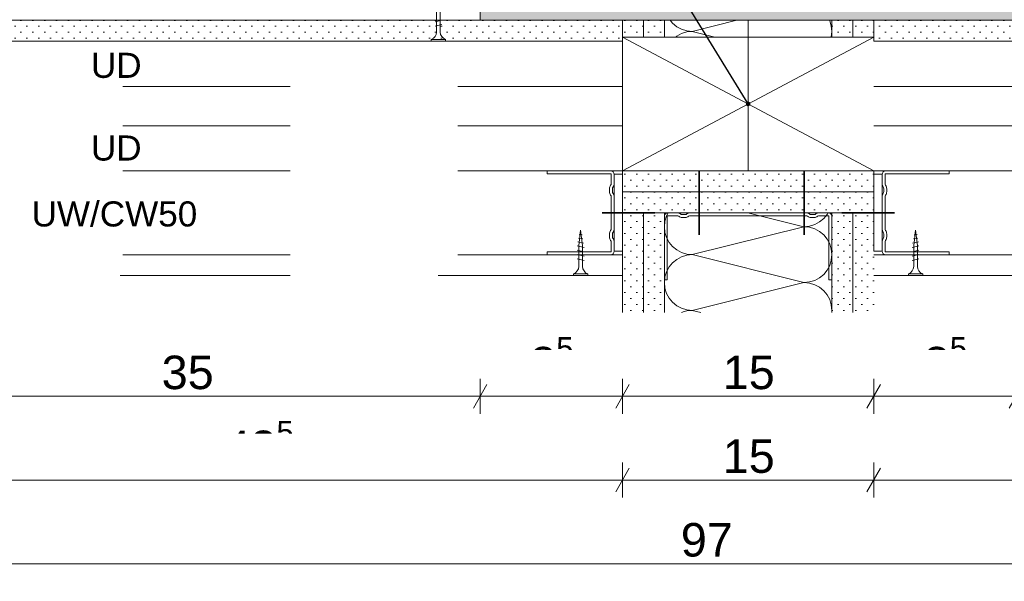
# Model space of a CAD drawing. Header units: metres. Extents: x -4 to 100, y -11 to 17.
# Tile 715 of 728: x 89.754 to 90.342, y -11.04 to -10.705. Entities that reach past the tile are written whole.
import ezdxf

# ---------------------------------------------------------------- set-up
doc = ezdxf.new("R2010")
doc.units = ezdxf.units.M
doc.header["$MEASUREMENT"] = 0
for name, pattern in [('Strichlinie doppelt', [0.546806, 0.264583, -0.105833, 0.070556, -0.105833]), ('Strichlinie eng', [0.115, 0.075, -0.04]), ('Untersicht', [0.1, 0.075, -0.025]), ('Wipeout_Contour', [1, 0, -1])]:
    doc.linetypes.add(name, pattern=pattern)
for name, color, linetype in [('152 - Bemaßung_ Beschriftung.Ausbau', 7, 'Continuous'), ('451 - Universal.Achsen Raster', 7, 'Continuous'), ('606 - Struktur.Wand Innen Ausbau', 7, 'Continuous'), ('607 - Struktur.Stütze', 7, 'Continuous'), ('608 - Struktur.Träger', 7, 'Continuous'), ('650 - Abdeckung.Fußboden Aufbau', 7, 'Continuous'), ('653 - Abdeckung.TB Verkofferung', 7, 'Continuous'), ('660 - Unterkonstruktion.Trockenbau', 7, 'Continuous'), ('Neubau_152 - Bemaßung_ Beschriftung.Ausbau', 7, 'Continuous'), ('Neubau_606 - Struktur.Wand Innen Ausbau', 7, 'Continuous'), ('Neubau_653 - Abdeckung.TB Verkofferung', 7, 'Continuous'), ('Neubau_660 - Unterkonstruktion.Trockenbau', 7, 'Continuous')]:
    doc.layers.add(name, color=color, linetype=linetype)
doc.styles.add('ERSTELLTER_STIL_2', font='txt')
doc.dimstyles.new('ERSTELLTER_STIL__15', dxfattribs={"dimtxt": 0.02, "dimasz": 0.01064, "dimexe": 0.18, "dimexo": 0.0625, "dimgap": 0, "dimtad": 1, "dimtih": 1, "dimtoh": 1, "dimzin": 0, "dimdsep": 46, "dimtxsty": 'ERSTELLTER_STIL_2', "dimblk": 'ARROWHEAD_2', "dimblk1": 'ARROWHEAD_2', "dimblk2": 'ARROWHEAD_2', "dimcen": 0.09, "dimse1": 1, "dimse2": 1, "dimclrd": 7, "dimclre": 7, "dimclrt": 7, "dimazin": 0, "dimtfac": 1, "dimtdec": 4, "dimtmove": 0, "dimatfit": 3, "dimfxl": 1, "dimtolj": 1, "dimtzin": 0, "dimarcsym": 0})
doc.dimstyles.new('ERSTELLTER_STIL__17', dxfattribs={"dimtxt": 0.02, "dimasz": 0.01064, "dimexe": 0.18, "dimexo": 0.0625, "dimgap": 0, "dimtad": 1, "dimzin": 0, "dimdsep": 46, "dimtxsty": 'ERSTELLTER_STIL_2', "dimblk": 'ARROWHEAD_2', "dimblk1": 'ARROWHEAD_2', "dimblk2": 'ARROWHEAD_2', "dimcen": 0.09, "dimse1": 1, "dimse2": 1, "dimclrd": 7, "dimclre": 7, "dimclrt": 7, "dimazin": 0, "dimtfac": 1, "dimtdec": 4, "dimtmove": 0, "dimatfit": 3, "dimfxl": 1, "dimtolj": 1, "dimtzin": 0, "dimarcsym": 0})
doc.dimstyles.new('ERSTELLTER_STIL__24', dxfattribs={"dimtxt": 0.18, "dimasz": 0.005472, "dimexe": 0.18, "dimexo": 0.0625, "dimgap": 0, "dimtad": 0, "dimtih": 1, "dimtoh": 1, "dimdec": 4, "dimzin": 0, "dimdsep": 46, "dimcen": 0.09, "dimadec": 0, "dimazin": 0, "dimtfac": 1, "dimtdec": 4, "dimtmove": 0, "dimatfit": 3, "dimldrblk": 'ARROWHEAD_11', "dimfxl": 1, "dimtolj": 1, "dimtzin": 0, "dimarcsym": 0})
pattern_1 = [(45, (90.171852, -10.372977), (-0.003535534, 0.003535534), [0, -0.005])]

# ---------------------------------------------------------------- blocks, each defined once
blk = doc.blocks.new('*X884', base_point=(90.17185, -10.37298))
at = {"layer": 'Neubau_606 - Struktur.Wand Innen Ausbau', "color": 1, "linetype": 'Continuous', "lineweight": 5}
for p, q in [((90.22213, -10.79527), (90.15553, -10.81192)), ((90.2222, -10.82859), (90.15553, -10.81192)), ((90.2222, -10.82859), (90.15553, -10.84526)), ((90.2222, -10.86192), (90.15553, -10.84526)), ((90.2222, -10.86192), (90.15553, -10.87859)), ((90.1606, -10.87986), (90.15553, -10.87859))]:
    blk.add_line(p, q, dxfattribs=at)
for centre, start, end in [((90.15553, -10.79526), 180.06101, 180.11465), ((90.2222, -10.81192), 0, 87.35575), ((90.25553, -10.79526), 180.06101, 270), ((90.15553, -10.82859), 90, 180), ((90.2222, -10.81192), 270, 0), ((90.15553, -10.82859), 180, 270), ((90.2222, -10.84526), 0, 90), ((90.15553, -10.86192), 90, 180), ((90.2222, -10.84526), 270, 0), ((90.15553, -10.86192), 180, 270), ((90.2222, -10.87859), 0, 90), ((90.15553, -10.89526), 90, 112.48674), ((90.2222, -10.87859), 355.63948, 0)]:
    blk.add_arc(centre, 0.01667, start, end, dxfattribs=at)
blk = doc.blocks.new('*X885', base_point=(90.17185, -10.37298))
at = {"layer": 'Neubau_606 - Struktur.Wand Innen Ausbau', "color": 1, "linetype": 'Continuous', "lineweight": 5}
for p, q in [((90.14229, -10.70527), (90.14374, -10.70704)), ((90.18213, -10.70527), (90.15553, -10.71192)), ((90.23759, -10.70555), (90.23745, -10.70527)), ((90.23854, -10.70867), (90.23759, -10.70555)), ((90.14374, -10.70704), (90.14627, -10.70911)), ((90.14627, -10.70911), (90.14915, -10.71066)), ((90.14915, -10.71066), (90.15228, -10.7116)), ((90.15228, -10.71224), (90.14915, -10.71319)), ((90.15228, -10.7116), (90.15553, -10.71192)), ((90.15553, -10.71192), (90.15228, -10.71224)), ((90.16893, -10.71527), (90.15553, -10.71192)), ((90.23886, -10.71192), (90.23854, -10.70867)), ((90.23854, -10.71518), (90.23886, -10.71192)), ((90.14627, -10.71473), (90.14561, -10.71527)), ((90.14915, -10.71319), (90.14627, -10.71473)), ((90.23851, -10.71527), (90.23854, -10.71518))]:
    blk.add_line(p, q, dxfattribs=at)
blk = doc.blocks.new('*D898', base_point=(90.17185, -10.37298))
at = {"layer": '152 - Bemaßung_ Beschriftung.Ausbau', "color": 7, "linetype": 'Continuous', "lineweight": 9}
for p, q in [((90.83671, -10.71778), (90.81571, -10.71778)), ((90.81921, -10.71374), (90.83321, -10.72182)), ((90.82621, -10.85777), (90.82621, -10.71778)), ((90.83671, -10.85777), (90.81571, -10.85777)), ((90.81921, -10.85373), (90.83321, -10.86182)), ((90.82621, -10.86462), (90.82621, -10.85777))]:
    blk.add_line(p, q, dxfattribs=at)
at = {"color": 254, "linetype": 'Wipeout_Contour', "lineweight": 0, "ltscale": 365.808411}
blk.add_wipeout([(90.82581, -10.80655), (90.82581, -10.769), (90.79861, -10.769), (90.79861, -10.80655)], dxfattribs=at).dxf.layer = '152 - Bemaßung_ Beschriftung.Ausbau'
at = {"layer": '152 - Bemaßung_ Beschriftung.Ausbau', "color": 7, "lineweight": 9, "insert": (90.82221, -10.80295), "char_height": 0.02, "attachment_point": 7, "rotation": 90, "style": 'ERSTELLTER_STIL_2'}
blk.add_mtext('\\A1;{\\pql;\\fArial|b0|i0|c0|p38;14}', dxfattribs=at)
blk = doc.blocks.new('ARROWHEAD_2')
at = {"color": 0, "linetype": 'Continuous', "lineweight": 0}
for p, q in [((-0.378, -0.655), (0.378, 0.655)), ((0, 0), (-1, 0))]:
    blk.add_line(p, q, dxfattribs=at)
blk = doc.blocks.new('*D899', base_point=(90.17185, -10.37298))
at = {"layer": '152 - Bemaßung_ Beschriftung.Ausbau', "color": 7, "linetype": 'Continuous', "lineweight": 9}
for p, q in [((90.81921, -10.01873), (90.83321, -10.02682)), ((90.83671, -10.02277), (90.81571, -10.02277)), ((90.82621, -10.71778), (90.82621, -10.02277)), ((90.83671, -10.71778), (90.81571, -10.71778)), ((90.81921, -10.71374), (90.83321, -10.72182))]:
    blk.add_line(p, q, dxfattribs=at)
at = {"layer": '152 - Bemaßung_ Beschriftung.Ausbau', "color": 7, "lineweight": 9, "insert": (90.82254, -10.39046), "char_height": 0.02, "attachment_point": 7, "rotation": 90, "style": 'ERSTELLTER_STIL_2'}
blk.add_mtext('\\A1;{\\pql;\\fArial|b0|i0|c0|p38;69\\fArial|b0|i0|c0|p38;\\A1{\\H.66x;\\S5^  ;}}', dxfattribs=at)
at = {"color": 254, "linetype": 'Wipeout_Contour', "lineweight": 0, "ltscale": 365.615191}
blk.add_wipeout([(90.82581, -10.39406), (90.82581, -10.34649), (90.79861, -10.34649), (90.79861, -10.39406)], dxfattribs=at).dxf.layer = '152 - Bemaßung_ Beschriftung.Ausbau'
blk = doc.blocks.new('*D901', base_point=(90.17185, -10.37298))
at = {"layer": '152 - Bemaßung_ Beschriftung.Ausbau', "color": 7, "linetype": 'Continuous', "lineweight": 9}
for p, q in [((89.68288, -10.92286), (89.6748, -10.93686)), ((89.67884, -10.94036), (89.67884, -10.91936)), ((90.0329, -10.92286), (90.02482, -10.93686)), ((90.02886, -10.94036), (90.02886, -10.91936)), ((89.67199, -10.92986), (89.67884, -10.92986)), ((89.67884, -10.92986), (90.02886, -10.92986))]:
    blk.add_line(p, q, dxfattribs=at)
at = {"color": 254, "linetype": 'Wipeout_Contour', "lineweight": 0, "ltscale": 362.063518}
blk.add_wipeout([(89.83507, -10.92946), (89.87263, -10.92946), (89.87263, -10.90226), (89.83507, -10.90226)], dxfattribs=at).dxf.layer = '152 - Bemaßung_ Beschriftung.Ausbau'
at = {"layer": '152 - Bemaßung_ Beschriftung.Ausbau', "color": 7, "lineweight": 9, "insert": (89.83867, -10.92586), "char_height": 0.02, "attachment_point": 7, "style": 'ERSTELLTER_STIL_2'}
blk.add_mtext('\\A1;{\\pql;\\fArial|b0|i0|c0|p38;35}', dxfattribs=at)
blk = doc.blocks.new('*D902', base_point=(90.17185, -10.37298))
at = {"layer": '152 - Bemaßung_ Beschriftung.Ausbau', "color": 7, "linetype": 'Continuous', "lineweight": 9}
for p, q in [((90.0329, -10.92286), (90.02482, -10.93686)), ((90.02886, -10.94036), (90.02886, -10.91936)), ((90.1179, -10.92286), (90.10982, -10.93686)), ((90.11386, -10.94036), (90.11386, -10.91936)), ((90.02886, -10.92986), (90.11386, -10.92986))]:
    blk.add_line(p, q, dxfattribs=at)
at = {"layer": '152 - Bemaßung_ Beschriftung.Ausbau', "color": 7, "lineweight": 9, "insert": (90.05877, -10.92619), "char_height": 0.02, "attachment_point": 7, "style": 'ERSTELLTER_STIL_2'}
blk.add_mtext('\\A1;{\\pql;\\fArial|b0|i0|c0|p38;8\\fArial|b0|i0|c0|p38;\\A1{\\H.66x;\\S5^  ;}}', dxfattribs=at)
at = {"color": 254, "linetype": 'Wipeout_Contour', "lineweight": 0, "ltscale": 362.927214}
blk.add_wipeout([(90.05517, -10.92946), (90.08756, -10.92946), (90.08756, -10.90226), (90.05517, -10.90226)], dxfattribs=at).dxf.layer = '152 - Bemaßung_ Beschriftung.Ausbau'
blk = doc.blocks.new('*D903', base_point=(90.17185, -10.37298))
at = {"layer": '152 - Bemaßung_ Beschriftung.Ausbau', "color": 7, "linetype": 'Continuous', "lineweight": 9}
for p, q in [((90.1179, -10.92286), (90.10982, -10.93686)), ((90.11386, -10.94036), (90.11386, -10.91936)), ((90.2679, -10.92286), (90.25982, -10.93686)), ((90.26386, -10.94036), (90.26386, -10.91936)), ((90.11386, -10.92986), (90.26386, -10.92986))]:
    blk.add_line(p, q, dxfattribs=at)
at = {"color": 254, "linetype": 'Wipeout_Contour', "lineweight": 0, "ltscale": 363.393804}
blk.add_wipeout([(90.17009, -10.92946), (90.20764, -10.92946), (90.20764, -10.90226), (90.17009, -10.90226)], dxfattribs=at).dxf.layer = '152 - Bemaßung_ Beschriftung.Ausbau'
at = {"layer": '152 - Bemaßung_ Beschriftung.Ausbau', "color": 7, "lineweight": 9, "insert": (90.17369, -10.92586), "char_height": 0.02, "attachment_point": 7, "style": 'ERSTELLTER_STIL_2'}
blk.add_mtext('\\A1;{\\pql;\\fArial|b0|i0|c0|p38;15}', dxfattribs=at)
blk = doc.blocks.new('*D904', base_point=(90.17185, -10.37298))
at = {"layer": '152 - Bemaßung_ Beschriftung.Ausbau', "color": 7, "linetype": 'Continuous', "lineweight": 9}
for p, q in [((90.2679, -10.92286), (90.25982, -10.93686)), ((90.26386, -10.94036), (90.26386, -10.91936)), ((90.3529, -10.92286), (90.34482, -10.93686)), ((90.34886, -10.94036), (90.34886, -10.91936)), ((90.26386, -10.92986), (90.34886, -10.92986))]:
    blk.add_line(p, q, dxfattribs=at)
at = {"layer": '152 - Bemaßung_ Beschriftung.Ausbau', "color": 7, "lineweight": 9, "insert": (90.29377, -10.92619), "char_height": 0.02, "attachment_point": 7, "style": 'ERSTELLTER_STIL_2'}
blk.add_mtext('\\A1;{\\pql;\\fArial|b0|i0|c0|p38;8\\fArial|b0|i0|c0|p38;\\A1{\\H.66x;\\S5^  ;}}', dxfattribs=at)
at = {"color": 254, "linetype": 'Wipeout_Contour', "lineweight": 0, "ltscale": 363.860389}
blk.add_wipeout([(90.29017, -10.92946), (90.32256, -10.92946), (90.32256, -10.90226), (90.29017, -10.90226)], dxfattribs=at).dxf.layer = '152 - Bemaßung_ Beschriftung.Ausbau'
blk = doc.blocks.new('*D906', base_point=(90.17185, -10.37298))
at = {"layer": '152 - Bemaßung_ Beschriftung.Ausbau', "color": 7, "linetype": 'Continuous', "lineweight": 9}
for p, q in [((89.67884, -10.99036), (89.67884, -10.96936)), ((90.11386, -10.99036), (90.11386, -10.96936)), ((89.68288, -10.97286), (89.6748, -10.98686)), ((90.1179, -10.97286), (90.10982, -10.98686)), ((89.67199, -10.97986), (89.67884, -10.97986)), ((89.67884, -10.97986), (90.11386, -10.97986))]:
    blk.add_line(p, q, dxfattribs=at)
at = {"layer": '152 - Bemaßung_ Beschriftung.Ausbau', "color": 7, "lineweight": 9, "insert": (89.87616, -10.9762), "char_height": 0.02, "attachment_point": 7, "style": 'ERSTELLTER_STIL_2'}
blk.add_mtext('\\A1;{\\pql;\\fArial|b0|i0|c0|p38;43\\fArial|b0|i0|c0|p38;\\A1{\\H.66x;\\S5^  ;}}', dxfattribs=at)
at = {"color": 254, "linetype": 'Wipeout_Contour', "lineweight": 0, "ltscale": 362.256451}
blk.add_wipeout([(89.87256, -10.97946), (89.92014, -10.97946), (89.92014, -10.95226), (89.87256, -10.95226)], dxfattribs=at).dxf.layer = '152 - Bemaßung_ Beschriftung.Ausbau'
blk = doc.blocks.new('*D907', base_point=(90.17185, -10.37298))
at = {"layer": '152 - Bemaßung_ Beschriftung.Ausbau', "color": 7, "linetype": 'Continuous', "lineweight": 9}
for p, q in [((90.11386, -10.99036), (90.11386, -10.96936)), ((90.26386, -10.99036), (90.26386, -10.96936)), ((90.1179, -10.97286), (90.10982, -10.98686)), ((90.2679, -10.97286), (90.25982, -10.98686)), ((90.11386, -10.97986), (90.26386, -10.97986))]:
    blk.add_line(p, q, dxfattribs=at)
at = {"color": 254, "linetype": 'Wipeout_Contour', "lineweight": 0, "ltscale": 363.417889}
blk.add_wipeout([(90.17009, -10.97946), (90.20764, -10.97946), (90.20764, -10.95226), (90.17009, -10.95226)], dxfattribs=at).dxf.layer = '152 - Bemaßung_ Beschriftung.Ausbau'
at = {"layer": '152 - Bemaßung_ Beschriftung.Ausbau', "color": 7, "lineweight": 9, "insert": (90.17369, -10.97586), "char_height": 0.02, "attachment_point": 7, "style": 'ERSTELLTER_STIL_2'}
blk.add_mtext('\\A1;{\\pql;\\fArial|b0|i0|c0|p38;15}', dxfattribs=at)
blk = doc.blocks.new('*D908', base_point=(90.17185, -10.37298))
at = {"layer": '152 - Bemaßung_ Beschriftung.Ausbau', "color": 7, "linetype": 'Continuous', "lineweight": 9}
for p, q in [((90.26386, -10.99036), (90.26386, -10.96936)), ((90.64886, -10.99036), (90.64886, -10.96936)), ((90.2679, -10.97286), (90.25982, -10.98686)), ((90.64482, -10.98686), (90.6529, -10.97286)), ((90.26386, -10.97986), (90.64886, -10.97986)), ((90.64886, -10.97986), (90.6557, -10.97986))]:
    blk.add_line(p, q, dxfattribs=at)
at = {"layer": '152 - Bemaßung_ Beschriftung.Ausbau', "color": 7, "lineweight": 9, "insert": (90.43618, -10.9762), "char_height": 0.02, "attachment_point": 7, "style": 'ERSTELLTER_STIL_2'}
blk.add_mtext('\\A1;{\\pql;\\fArial|b0|i0|c0|p38;38\\fArial|b0|i0|c0|p38;\\A1{\\H.66x;\\S5^  ;}}', dxfattribs=at)
at = {"color": 254, "linetype": 'Wipeout_Contour', "lineweight": 0, "ltscale": 364.480077}
blk.add_wipeout([(90.43258, -10.97946), (90.48015, -10.97946), (90.48015, -10.95226), (90.43258, -10.95226)], dxfattribs=at).dxf.layer = '152 - Bemaßung_ Beschriftung.Ausbau'
blk = doc.blocks.new('*D909', base_point=(90.17185, -10.37298))
at = {"layer": '152 - Bemaßung_ Beschriftung.Ausbau', "color": 7, "linetype": 'Continuous', "lineweight": 9}
for p, q in [((89.68288, -11.02286), (89.6748, -11.03686)), ((89.67884, -11.04036), (89.67884, -11.01936)), ((90.64482, -11.03686), (90.6529, -11.02286)), ((90.64886, -11.04036), (90.64886, -11.01936)), ((89.67199, -11.02986), (89.67884, -11.02986)), ((89.67884, -11.02986), (90.64886, -11.02986)), ((90.64886, -11.02986), (90.6557, -11.02986))]:
    blk.add_line(p, q, dxfattribs=at)
at = {"color": 254, "linetype": 'Wipeout_Contour', "lineweight": 0, "ltscale": 363.342763}
blk.add_wipeout([(90.14507, -11.02946), (90.18263, -11.02946), (90.18263, -11.00226), (90.14507, -11.00226)], dxfattribs=at).dxf.layer = '152 - Bemaßung_ Beschriftung.Ausbau'
at = {"layer": '152 - Bemaßung_ Beschriftung.Ausbau', "color": 7, "lineweight": 9, "insert": (90.14867, -11.02586), "char_height": 0.02, "attachment_point": 7, "style": 'ERSTELLTER_STIL_2'}
blk.add_mtext('\\A1;{\\pql;\\fArial|b0|i0|c0|p38;97}', dxfattribs=at)
blk = doc.blocks.new('ARROWHEAD_11')
at = {"color": 0, "linetype": 'Continuous', "lineweight": 0}
blk.add_line((0, 0), (-1, 0), dxfattribs=at)
at = {"color": 0, "linetype": 'Continuous', "lineweight": 0, "const_width": 0.25, "flags": 128}
blk.add_lwpolyline([(-0.125, 0, 1), (0.125, 0, 1)], format="xyb", close=True, dxfattribs=at)

msp = doc.modelspace()

# ---------------------------------------------------------------- hatches: boundary and pattern name
at = {"layer": '607 - Struktur.Stütze', "linetype": 'Continuous', "lineweight": 5}
h = msp.add_hatch(dxfattribs=at)
h.set_pattern_fill('Gips_0006', style=0, pattern_type=2)
h.set_pattern_definition(pattern_1)
h.paths.add_polyline_path([(90.02886, -10.70527), (90.28984, -10.70527), (90.28984, -10.69527), (90.03886, -10.69527), (90.03886, -9.89527), (90.28984, -9.89527), (90.28984, -9.88527), (90.02886, -9.88527)])
h = msp.add_hatch(dxfattribs=at)
h.set_pattern_fill('Gips_0006', style=0, pattern_type=2)
h.set_pattern_definition(pattern_1)
h.paths.add_polyline_path([(90.34886, -10.70527), (90.08789, -10.70527), (90.08789, -10.69527), (90.33886, -10.69527), (90.33886, -9.89527), (90.08789, -9.89527), (90.08789, -9.88527), (90.34886, -9.88527)])
at = {"layer": 'Neubau_606 - Struktur.Wand Innen Ausbau', "linetype": 'Continuous', "lineweight": 5}
h = msp.add_hatch(dxfattribs=at)
h.set_pattern_fill('Gips_0006', color=1, style=0, pattern_type=2)
h.set_pattern_definition(pattern_1)
h.paths.add_polyline_path([(89.69134, -10.71777), (90.11386, -10.71777), (90.11386, -10.70527), (89.69134, -10.70527)])
h = msp.add_hatch(dxfattribs=at)
h.set_pattern_fill('Gips_0006', color=1, style=0, pattern_type=2)
h.set_pattern_definition(pattern_1)
h.paths.add_polyline_path([(90.11386, -10.71527), (90.12636, -10.71527), (90.12636, -10.70527), (90.11386, -10.70527)])
h = msp.add_hatch(dxfattribs=at)
h.set_pattern_fill('Gips_0006', color=1, style=0, pattern_type=2)
h.set_pattern_definition(pattern_1)
h.paths.add_polyline_path([(90.13886, -10.70527), (90.12636, -10.70527), (90.12636, -10.71527), (90.13886, -10.71527)])
h = msp.add_hatch(dxfattribs=at)
h.set_pattern_fill('Gips_0006', color=1, style=0, pattern_type=2)
h.set_pattern_definition(pattern_1)
h.paths.add_polyline_path([(90.23886, -10.71527), (90.25136, -10.71527), (90.25136, -10.70527), (90.23886, -10.70527)])
h = msp.add_hatch(dxfattribs=at)
h.set_pattern_fill('Gips_0006', color=1, style=0, pattern_type=2)
h.set_pattern_definition(pattern_1)
h.paths.add_polyline_path([(90.25136, -10.70527), (90.25136, -10.71527), (90.26386, -10.71527), (90.26386, -10.70527)])
h = msp.add_hatch(dxfattribs=at)
h.set_pattern_fill('Gips_0006', color=1, style=0, pattern_type=2)
h.set_pattern_definition(pattern_1)
h.paths.add_polyline_path([(90.63646, -10.71777), (90.26386, -10.71777), (90.26386, -10.70527), (90.63646, -10.70527)])
h = msp.add_hatch(dxfattribs=at)
h.set_pattern_fill('Gips_0006', color=1, style=0, pattern_type=2)
h.set_pattern_definition(pattern_1)
h.paths.add_polyline_path([(90.11386, -10.87986), (90.12636, -10.87986), (90.12636, -10.79527), (90.11386, -10.79527)])
h = msp.add_hatch(dxfattribs=at)
h.set_pattern_fill('Gips_0006', color=1, style=0, pattern_type=2)
h.set_pattern_definition(pattern_1)
h.paths.add_polyline_path([(90.12636, -10.87986), (90.13886, -10.87986), (90.13886, -10.79527), (90.12636, -10.79527)])
h = msp.add_hatch(dxfattribs=at)
h.set_pattern_fill('Gips_0006', color=1, style=0, pattern_type=2)
h.set_pattern_definition(pattern_1)
h.paths.add_polyline_path([(90.23886, -10.87986), (90.25136, -10.87986), (90.25136, -10.79527), (90.23886, -10.79527)])
h = msp.add_hatch(dxfattribs=at)
h.set_pattern_fill('Gips_0006', color=1, style=0, pattern_type=2)
h.set_pattern_definition(pattern_1)
h.paths.add_polyline_path([(90.25136, -10.87986), (90.26386, -10.87986), (90.26386, -10.79527), (90.25136, -10.79527)])

# ---------------------------------------------------------------- linework, layer by layer
at = {"layer": '607 - Struktur.Stütze', "color": 7, "linetype": 'Continuous', "lineweight": 5}
msp.add_lwpolyline([(90.28984, -9.88527), (90.02886, -9.88527), (90.02886, -10.70527), (90.28984, -10.70527)], dxfattribs=at)
at = {"layer": '608 - Struktur.Träger', "color": 7, "linetype": 'Untersicht', "lineweight": 13, "ltscale": 0.2}
msp.add_line((89.61549, -10.70527), (90.76224, -10.70527), dxfattribs=at)
at = {"layer": '650 - Abdeckung.Fußboden Aufbau', "color": 7, "linetype": 'Continuous', "lineweight": 13}
for points in [[(90.28984, -10.70527), (90.02886, -10.70527), (90.02886, -9.88527)], [(90.08789, -10.70527), (90.34886, -10.70527), (90.34886, -9.88527)]]:
    msp.add_lwpolyline(points, dxfattribs=at)
at = {"layer": 'Neubau_606 - Struktur.Wand Innen Ausbau', "color": 1, "linetype": 'Continuous', "lineweight": 9}
for p, q in [((90.12636, -10.71527), (90.12636, -10.70527)), ((90.25136, -10.71527), (90.25136, -10.70527)), ((90.11386, -10.79527), (90.26386, -10.71527)), ((90.11386, -10.71527), (90.26386, -10.79527)), ((90.12636, -10.87986), (90.12636, -10.79527)), ((90.25136, -10.87986), (90.25136, -10.79527))]:
    msp.add_line(p, q, dxfattribs=at)
at = {"layer": 'Neubau_606 - Struktur.Wand Innen Ausbau', "color": 1, "linetype": 'Continuous', "lineweight": 13}
for p, q in [((90.13886, -10.71527), (90.13886, -10.70527)), ((90.23886, -10.71527), (90.23886, -10.70527)), ((90.13886, -10.87986), (90.13886, -10.79527)), ((90.23886, -10.87986), (90.23886, -10.79527))]:
    msp.add_line(p, q, dxfattribs=at)
at = {"layer": 'Neubau_606 - Struktur.Wand Innen Ausbau', "color": 1, "linetype": 'Continuous', "lineweight": 13, "flags": 128}
for points in [[(89.69134, -10.71777), (90.11386, -10.71777), (90.11386, -10.70527), (89.69134, -10.70527)], [(90.63646, -10.71777), (90.26386, -10.71777), (90.26386, -10.70527), (90.63646, -10.70527)]]:
    msp.add_lwpolyline(points, close=True, dxfattribs=at)
at = {"layer": 'Neubau_606 - Struktur.Wand Innen Ausbau', "color": 1, "linetype": 'Continuous', "lineweight": 5}
msp.add_lwpolyline([(89.69134, -10.70527), (90.02886, -10.70527)], dxfattribs=at)
at = {"layer": 'Neubau_606 - Struktur.Wand Innen Ausbau', "color": 1, "linetype": 'Continuous', "lineweight": 13}
for points in [[(90.11386, -10.70527), (90.11386, -10.71527)], [(90.26386, -10.71527), (90.26386, -10.70527)], [(90.11386, -10.79527), (90.11386, -10.87986)]]:
    msp.add_lwpolyline(points, dxfattribs=at)
at = {"layer": 'Neubau_606 - Struktur.Wand Innen Ausbau', "color": 1, "linetype": 'Continuous', "lineweight": 9, "flags": 128}
for points in [[(90.11386, -10.71527), (90.11386, -10.79527)], [(90.12636, -10.71527), (90.11386, -10.71527)], [(90.13886, -10.71527), (90.12636, -10.71527)], [(90.23886, -10.71527), (90.13886, -10.71527)], [(90.25136, -10.71527), (90.23886, -10.71527)], [(90.26386, -10.71527), (90.25136, -10.71527)], [(90.11386, -10.79527), (90.12636, -10.79527)], [(90.12636, -10.79527), (90.13886, -10.79527)], [(90.13886, -10.79527), (90.23886, -10.79527)], [(90.23886, -10.79527), (90.25136, -10.79527)], [(90.25136, -10.79527), (90.26386, -10.79527)], [(90.26386, -10.79527), (90.25136, -10.79527)]]:
    msp.add_lwpolyline(points, dxfattribs=at)
at = {"layer": 'Neubau_653 - Abdeckung.TB Verkofferung', "color": 1, "linetype": 'Untersicht', "lineweight": 9, "ltscale": 0.2}
for p, q in [((90.11386, -10.84477), (90.11386, -10.02277)), ((90.37386, -10.85777), (90.26386, -10.85777))]:
    msp.add_line(p, q, dxfattribs=at)
at = {"layer": 'Neubau_653 - Abdeckung.TB Verkofferung', "color": 1, "linetype": 'Strichlinie eng', "lineweight": 13, "ltscale": 0.2}
for p, q in [((89.61549, -10.71777), (90.11386, -10.71777)), ((89.61549, -10.74477), (90.11386, -10.74477)), ((90.76224, -10.74477), (90.26386, -10.74477)), ((89.61549, -10.76827), (90.11386, -10.76827)), ((90.76224, -10.76827), (90.26386, -10.76827)), ((89.61549, -10.79527), (90.11386, -10.79527)), ((90.76224, -10.79527), (90.26386, -10.79527)), ((89.61549, -10.84527), (90.11386, -10.84527)), ((90.76224, -10.84527), (90.26386, -10.84527)), ((90.11386, -10.85777), (89.61549, -10.85777)), ((89.61549, -10.85777), (90.11386, -10.85777)), ((90.26386, -10.85777), (90.76224, -10.85777)), ((90.76224, -10.85777), (90.26386, -10.85777))]:
    msp.add_line(p, q, dxfattribs=at)
at = {"layer": 'Neubau_653 - Abdeckung.TB Verkofferung', "color": 1, "linetype": 'Untersicht', "lineweight": 13, "ltscale": 0.2}
msp.add_line((90.00386, -10.85777), (90.11386, -10.85777), dxfattribs=at)

# ---------------------------------------------------------------- block references
at = {"layer": 'Neubau_606 - Struktur.Wand Innen Ausbau', "color": 1, "linetype": 'Continuous', "lineweight": 5}
for name in ['*X885', '*X884']:
    msp.add_blockref(name, (90.17185, -10.37298), dxfattribs=at)

# ---------------------------------------------------------------- next in the draw order: dimensions: what is measured, and where the dimension line sits
at = {"layer": '152 - Bemaßung_ Beschriftung.Ausbau', "color": 7, "linetype": 'Continuous', "lineweight": 9}
dim = msp.add_linear_dim(base=(90.82621, -10.71778), p1=(90.76224, -10.85777), p2=(89.67884, -10.71778), angle=90, dimstyle='ERSTELLTER_STIL__17', dxfattribs=at)
dim.commit()
dim.dimension.update_dxf_attribs({"geometry": '*D898', "text_midpoint": (90.81221, -10.78771), "dimtype": 160, "text_rotation": 90})

# ---------------------------------------------------------------- next in the draw order: dimensions: what is measured, and where the dimension line sits
dim = msp.add_linear_dim(base=(90.82621, -10.02277), p1=(89.67884, -10.71778), p2=(89.67887, -10.02277), angle=90, dimstyle='ERSTELLTER_STIL__17', dxfattribs=at)
dim.commit()
dim.dimension.update_dxf_attribs({"geometry": '*D899', "text_midpoint": (90.81221, -10.3482), "dimtype": 160, "text_rotation": 90})

# ---------------------------------------------------------------- next in the draw order: dimensions: what is measured, and where the dimension line sits
dim = msp.add_linear_dim(base=(90.02886, -10.92986), p1=(89.67884, -10.71778), p2=(90.02886, -10.70527), dimstyle='ERSTELLTER_STIL__15', dxfattribs=at)
dim.commit()
dim.dimension.update_dxf_attribs({"geometry": '*D901', "text_midpoint": (89.85392, -10.91586), "dimtype": 160})

# ---------------------------------------------------------------- next in the draw order: dimensions: what is measured, and where the dimension line sits
dim = msp.add_linear_dim(base=(90.1138631, -10.9298576), p1=(90.0288632, -10.7052748), p2=(90.1138631, -10.7052748), dimstyle='ERSTELLTER_STIL__15', dxfattribs=at)
dim.commit()
dim.dimension.update_dxf_attribs({"geometry": '*D902', "text_midpoint": (90.0934014, -10.9158576), "dimtype": 160})

# ---------------------------------------------------------------- next in the draw order: dimensions: what is measured, and where the dimension line sits
dim = msp.add_linear_dim(base=(90.26386, -10.92986), p1=(90.11386, -10.70527), p2=(90.26386, -10.70527), dimstyle='ERSTELLTER_STIL__15', dxfattribs=at)
dim.commit()
dim.dimension.update_dxf_attribs({"geometry": '*D903', "text_midpoint": (90.18893, -10.91586), "dimtype": 160})

# ---------------------------------------------------------------- next in the draw order: dimensions: what is measured, and where the dimension line sits
for base, p1, p2, picture, middle in [((90.11386, -10.97986), (89.67884, -10.71778), (90.11386, -10.70527), '*D906', (89.91842, -10.96586)), ((90.3488632, -10.9298576), (90.2638631, -10.7052748), (90.3488632, -10.7052748), '*D904', (90.3284014, -10.9158576))]:
    dim = msp.add_linear_dim(base=base, p1=p1, p2=p2, dimstyle='ERSTELLTER_STIL__15', dxfattribs=at)
    dim.commit()
    dim.dimension.update_dxf_attribs({"geometry": picture, "text_midpoint": middle, "dimtype": 160})

# ---------------------------------------------------------------- next in the draw order: linework, layer by layer
at = {"layer": '660 - Unterkonstruktion.Trockenbau', "color": 1, "linetype": 'Continuous', "lineweight": 5}
for p, q in [((90.00589, -10.70518), (90.00189, -10.70618)), ((90.00589, -10.70778), (90.00189, -10.70878))]:
    msp.add_line(p, q, dxfattribs=at)

# ---------------------------------------------------------------- next in the draw order: dimensions: what is measured, and where the dimension line sits
at = {"layer": '152 - Bemaßung_ Beschriftung.Ausbau', "color": 7, "linetype": 'Continuous', "lineweight": 9}
dim = msp.add_linear_dim(base=(90.26386, -10.97986), p1=(90.11386, -10.70527), p2=(90.26386, -10.70527), dimstyle='ERSTELLTER_STIL__15', dxfattribs=at)
dim.commit()
dim.dimension.update_dxf_attribs({"geometry": '*D907', "text_midpoint": (90.18893, -10.96586), "dimtype": 160})

# ---------------------------------------------------------------- next in the draw order: dimensions: what is measured, and where the dimension line sits
dim = msp.add_linear_dim(base=(90.648858, -10.979858), p1=(90.263863, -10.705275), p2=(90.648858, -10.717777), dimstyle='ERSTELLTER_STIL__15', dxfattribs=at)
dim.commit()
dim.dimension.update_dxf_attribs({"geometry": '*D908', "text_midpoint": (90.478434, -10.965858), "dimtype": 160})

# ---------------------------------------------------------------- next in the draw order: dimensions: what is measured, and where the dimension line sits
dim = msp.add_linear_dim(base=(90.64886, -11.02986), p1=(89.67884, -10.71778), p2=(90.64886, -10.71778), dimstyle='ERSTELLTER_STIL__15', dxfattribs=at)
dim.commit()
dim.dimension.update_dxf_attribs({"geometry": '*D909', "text_midpoint": (90.16392, -11.01586), "dimtype": 160})

# ---------------------------------------------------------------- next in the draw order: linework, layer by layer
at = {"layer": '451 - Universal.Achsen Raster', "color": 160, "linetype": 'Strichlinie doppelt', "lineweight": 9, "ltscale": 0.2, "true_color": 0x3232ff}
msp.add_line((90.18886, -10.80527), (90.18886, -9.77277), dxfattribs=at)
at = {"layer": '660 - Unterkonstruktion.Trockenbau', "color": 1, "linetype": 'Continuous', "lineweight": 5}
msp.add_line((90.00814, -10.71678), (89.99964, -10.71678), dxfattribs=at)
at = {"layer": '660 - Unterkonstruktion.Trockenbau', "color": 1, "linetype": 'Continuous', "lineweight": 5, "flags": 128}
msp.add_lwpolyline([(90.00276, -10.69971), (90.00276, -10.71228, -0.304192), (89.99964, -10.71678), (89.99964, -10.71778), (90.00814, -10.71778), (90.00814, -10.71678, -0.304191), (90.00501, -10.71228), (90.00501, -10.69971), (90.00389, -10.69057)], format="xyb", close=True, dxfattribs=at)
at = {"layer": '660 - Unterkonstruktion.Trockenbau', "color": 1, "linetype": 'Continuous', "lineweight": 13, "flags": 128}
msp.add_lwpolyline([(90.23886, -10.86027), (90.23886, -10.82227, 0.414214), (90.23686, -10.82027), (90.23136, -10.82027, 0.156603), (90.2293, -10.82094, -0.156603), (90.22825, -10.82127), (90.22648, -10.82127, -0.156603), (90.22543, -10.82094, 0.156603), (90.22336, -10.82027), (90.15436, -10.82028, 0.156603), (90.1523, -10.82094, -0.156603), (90.15125, -10.82128), (90.14948, -10.82128, -0.156603), (90.14843, -10.82094, 0.156603), (90.14636, -10.82028), (90.14086, -10.82028, 0.414214), (90.13886, -10.82228), (90.13886, -10.86028), (90.14061, -10.86028), (90.14061, -10.82228, -0.414214), (90.14086, -10.82203), (90.14636, -10.82203, -0.156603), (90.14741, -10.82236, 0.156603), (90.14948, -10.82303), (90.15125, -10.82303, 0.156603), (90.15332, -10.82236, -0.156603), (90.15436, -10.82203), (90.22336, -10.82202, -0.156603), (90.22441, -10.82236, 0.156603), (90.22648, -10.82302), (90.22825, -10.82302, 0.156603), (90.23032, -10.82236, -0.156603), (90.23136, -10.82202), (90.23686, -10.82202, -0.414214), (90.23711, -10.82227), (90.23711, -10.86027)], format="xyb", close=True, dxfattribs=at)
at = {"layer": 'Neubau_660 - Unterkonstruktion.Trockenbau', "color": 1, "linetype": 'Continuous', "lineweight": 5}
for p, q in [((90.08758, -10.83537), (90.09018, -10.8359)), ((90.08792, -10.83313), (90.08971, -10.83339)), ((90.29014, -10.83537), (90.28755, -10.8359)), ((90.28981, -10.83313), (90.28802, -10.83339)), ((90.08686, -10.83997), (90.09086, -10.84097)), ((90.08721, -10.8376), (90.09065, -10.83841)), ((90.29086, -10.83997), (90.28686, -10.84097)), ((90.29051, -10.8376), (90.28707, -10.83841)), ((90.08686, -10.84257), (90.09086, -10.84357)), ((90.08686, -10.84517), (90.09086, -10.84617)), ((90.08686, -10.84777), (90.09086, -10.84877)), ((90.29086, -10.84257), (90.28686, -10.84357)), ((90.29086, -10.84517), (90.28686, -10.84617)), ((90.29086, -10.84777), (90.28686, -10.84877)), ((90.08461, -10.85677), (90.09311, -10.85677)), ((90.29311, -10.85677), (90.28461, -10.85677))]:
    msp.add_line(p, q, dxfattribs=at)
at = {"layer": 'Neubau_660 - Unterkonstruktion.Trockenbau', "color": 1, "linetype": 'Continuous', "lineweight": 5, "flags": 128}
for points in [[(90.06886, -10.84527), (90.10686, -10.84527, 0.414214), (90.10886, -10.84327), (90.10886, -10.83777, 0.156603), (90.1082, -10.83571, -0.156603), (90.10786, -10.83466), (90.10786, -10.83289, -0.156603), (90.1082, -10.83184, 0.156603), (90.10886, -10.82977), (90.10886, -10.81077, 0.156603), (90.1082, -10.80871, -0.156603), (90.10786, -10.80766), (90.10786, -10.80589, -0.156603), (90.1082, -10.80484, 0.156603), (90.10886, -10.80277), (90.10886, -10.79727, 0.414214), (90.10686, -10.79527), (90.06886, -10.79527), (90.06886, -10.79702), (90.10686, -10.79702, -0.414214), (90.10711, -10.79727), (90.10711, -10.80277, -0.156603), (90.10678, -10.80382, 0.156603), (90.10611, -10.80589), (90.10611, -10.80766, 0.156603), (90.10678, -10.80973, -0.156603), (90.10711, -10.81077), (90.10711, -10.82977, -0.156603), (90.10678, -10.83082, 0.156603), (90.10611, -10.83289), (90.10611, -10.83466, 0.156603), (90.10678, -10.83673, -0.156603), (90.10711, -10.83777), (90.10711, -10.84327, -0.414214), (90.10686, -10.84352), (90.06886, -10.84352)], [(90.30886, -10.84527), (90.27086, -10.84527, -0.414214), (90.26886, -10.84327), (90.26886, -10.83777, -0.156603), (90.26953, -10.83571, 0.156603), (90.26986, -10.83466), (90.26986, -10.83289, 0.156603), (90.26953, -10.83184, -0.156603), (90.26886, -10.82977), (90.26886, -10.81077, -0.156603), (90.26953, -10.80871, 0.156603), (90.26986, -10.80766), (90.26986, -10.80589, 0.156603), (90.26953, -10.80484, -0.156603), (90.26886, -10.80277), (90.26886, -10.79727, -0.414214), (90.27086, -10.79527), (90.30886, -10.79527), (90.30886, -10.79702), (90.27086, -10.79702, 0.414214), (90.27061, -10.79727), (90.27061, -10.80277, 0.156603), (90.27095, -10.80382, -0.156603), (90.27161, -10.80589), (90.27161, -10.80766, -0.156603), (90.27095, -10.80973, 0.156603), (90.27061, -10.81077), (90.27061, -10.82977, 0.156603), (90.27095, -10.83082, -0.156603), (90.27161, -10.83289), (90.27161, -10.83466, -0.156603), (90.27095, -10.83673, 0.156603), (90.27061, -10.83777), (90.27061, -10.84327, 0.414214), (90.27086, -10.84352), (90.30886, -10.84352)], [(90.08999, -10.83971), (90.08999, -10.85227, 0.304192), (90.09311, -10.85677), (90.09311, -10.85777), (90.08461, -10.85777), (90.08461, -10.85677, 0.304191), (90.08774, -10.85227), (90.08774, -10.83971), (90.08886, -10.83057)], [(90.28774, -10.83971), (90.28774, -10.85227, -0.304192), (90.28461, -10.85677), (90.28461, -10.85777), (90.29311, -10.85777), (90.29311, -10.85677, -0.304191), (90.28999, -10.85227), (90.28999, -10.83971), (90.28886, -10.83057)]]:
    msp.add_lwpolyline(points, format="xyb", close=True, dxfattribs=at)
for points in [[(90.10886, -10.79727), (90.11386, -10.79727), (90.11386, -10.84327), (90.10886, -10.84327)], [(90.26886, -10.79727), (90.26386, -10.79727), (90.26386, -10.84327), (90.26886, -10.84327)]]:
    msp.add_lwpolyline(points, close=True, dxfattribs=at)

# ---------------------------------------------------------------- next in the draw order: texts
at = {"layer": '152 - Bemaßung_ Beschriftung.Ausbau', "color": 7, "linetype": 'Continuous', "lineweight": 9, "char_height": 0.015, "attachment_point": 7, "style": 'ERSTELLTER_STIL_2'}
for s, insert in [('\\A1;{\\pql;\\fArial|b0|i0|c0|p38;UD}', (89.79642, -10.73988)), ('\\A1;{\\pql;\\fArial|b0|i0|c0|p38;UD}', (89.79642, -10.78927)), ('\\A1;{\\pql;\\fArial|b0|i0|c0|p38;UW/\\fArial|b0|i0|c0|p38;CW50}', (89.76098, -10.82865))]:
    msp.add_mtext(s, dxfattribs=dict(at, insert=insert))

# ---------------------------------------------------------------- next in the draw order: leaders
at = {"layer": 'Neubau_152 - Bemaßung_ Beschriftung.Ausbau', "color": 1, "linetype": 'Continuous', "lineweight": 13, "annotation_type": 0, "has_hookline": 1, "hookline_direction": 1, "text_width": 0.16506}
msp.add_leader([(90.18886, -10.75527), (90.08984, -10.59382), (89.98964, -10.59382)], dimstyle='ERSTELLTER_STIL__24', dxfattribs=at)

# ---------------------------------------------------------------- next in the draw order: wipeouts: each hides what was drawn before it
at = {"color": 254, "linetype": 'Wipeout_Contour', "lineweight": 0, "ltscale": 363.339262}
msp.add_wipeout([(90.11386, -10.80777), (90.26386, -10.80777), (90.26386, -10.79527), (90.11386, -10.79527)], dxfattribs=at).dxf.layer = '606 - Struktur.Wand Innen Ausbau'

# ---------------------------------------------------------------- next in the draw order: hatches: boundary and pattern name
at = {"layer": '606 - Struktur.Wand Innen Ausbau', "linetype": 'Continuous', "lineweight": 5}
h = msp.add_hatch(dxfattribs=at)
h.set_pattern_fill('Gips_0006', color=1, style=0, pattern_type=2)
h.set_pattern_definition(pattern_1)
h.paths.add_polyline_path([(90.11386, -10.80777), (90.26386, -10.80777), (90.26386, -10.79527), (90.11386, -10.79527)])

# ---------------------------------------------------------------- next in the draw order: linework, layer by layer
at = {"layer": '606 - Struktur.Wand Innen Ausbau', "color": 1, "linetype": 'Continuous', "lineweight": 9, "flags": 128}
msp.add_lwpolyline([(90.11386, -10.80777), (90.26386, -10.80777), (90.26386, -10.79527), (90.11386, -10.79527)], close=True, dxfattribs=at)

# ---------------------------------------------------------------- next in the draw order: wipeouts: each hides what was drawn before it
at = {"color": 254, "linetype": 'Wipeout_Contour', "lineweight": 0, "ltscale": 363.345211}
msp.add_wipeout([(90.11386, -10.82027), (90.26386, -10.82027), (90.26386, -10.80777), (90.11386, -10.80777)], dxfattribs=at).dxf.layer = '606 - Struktur.Wand Innen Ausbau'

# ---------------------------------------------------------------- next in the draw order: hatches: boundary and pattern name
at = {"layer": '606 - Struktur.Wand Innen Ausbau', "linetype": 'Continuous', "lineweight": 5}
h = msp.add_hatch(dxfattribs=at)
h.set_pattern_fill('Gips_0006', color=1, style=0, pattern_type=2)
h.set_pattern_definition(pattern_1)
h.paths.add_polyline_path([(90.11386, -10.82027), (90.26386, -10.82027), (90.26386, -10.80777), (90.11386, -10.80777)])

# ---------------------------------------------------------------- next in the draw order: linework, layer by layer
at = {"layer": '606 - Struktur.Wand Innen Ausbau', "color": 1, "linetype": 'Continuous', "lineweight": 9, "flags": 128}
msp.add_lwpolyline([(90.11386, -10.82027), (90.26386, -10.82027), (90.26386, -10.80777), (90.11386, -10.80777)], close=True, dxfattribs=at)
at = {"layer": '653 - Abdeckung.TB Verkofferung', "color": 1, "linetype": 'Continuous', "lineweight": 35}
for p, q in [((90.15969, -10.79527), (90.15969, -10.83352)), ((90.22239, -10.79527), (90.22239, -10.83352)), ((90.10165, -10.82027), (90.13318, -10.82027)), ((90.24489, -10.82027), (90.27635, -10.82027))]:
    msp.add_line(p, q, dxfattribs=at)

doc.saveas('drawing.dxf')
